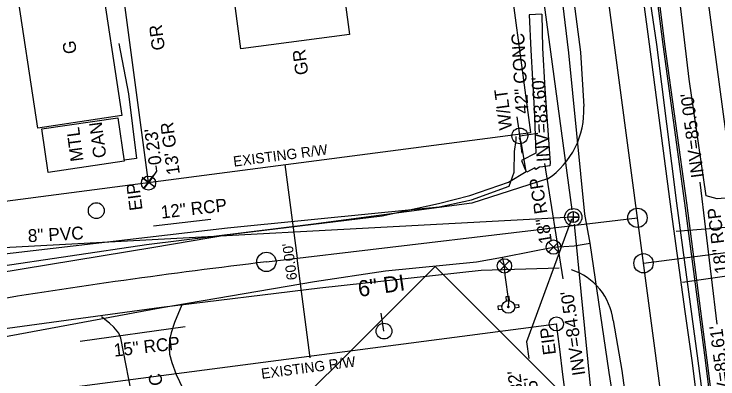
# Model space of a CAD drawing. Extents: x 2364404 to 2371833, y 798876 to 809754.
# Drawn here: x 2368549.4 to 2368767.9, y 805142.6 to 805255.9 of the extents above; entities that cross this region are included whole.
import ezdxf

# ---------------------------------------------------------------- set-up
doc = ezdxf.new("R2010")
doc.units = 0
for name, color, linetype in [('CTL Supplemental Horizontal and Vertical CELL', 7, 'Continuous'), ('Exist Building', 7, 'Continuous'), ('Exist Building Metal Canopy', 7, 'Continuous'), ('Exist Building Metal Canopy Text', 7, 'Continuous'), ('Exist Horizontal Alignment Point', 7, 'Continuous'), ('Exist Property Corner CELL', 7, 'Continuous'), ('Exist Property Iron Pin CELL', 7, 'Continuous'), ('Exist Property Iron Pin Text', 7, 'Continuous'), ('Exist Property Line', 7, 'Continuous'), ('Exist Property Line Leader', 7, 'Continuous'), ('Exist Property Line Text', 7, 'Continuous'), ('Exist Right of Way Line', 7, 'Continuous'), ('Exist Right of Way Line Text', 7, 'Continuous'), ('Exist Right of Way Width CELL', 7, 'Continuous'), ('Exist Roads EOP', 7, 'Continuous'), ('Exist Roads EOP Other', 7, 'Continuous'), ('Exist Roads EOP Other Text', 7, 'Continuous'), ('Exist Roads Soil', 7, 'Continuous'), ('Exist Roads Soil Text', 7, 'Continuous'), ('Exist Structure Minor Head and End Wall', 7, 'Continuous'), ('Exist Structure Minor Paved Ditch or Gutter', 7, 'Continuous'), ('Exist Structure Minor Paved Ditch or Gutter Text', 7, 'Continuous'), ('Exist Structure Minor Pipes RCP 12 Inch', 7, 'Continuous'), ('Exist Structure Minor Pipes RCP 12 Inch Text', 7, 'Continuous'), ('Exist Structure Minor Pipes RCP 15 Inch', 7, 'Continuous'), ('Exist Structure Minor Pipes RCP 15 Inch Text', 7, 'Continuous'), ('Exist Structure Minor Pipes RCP 18 Inch', 7, 'Continuous'), ('Exist Structure Minor Pipes RCP 18 Inch Invert', 7, 'Continuous'), ('Exist Structure Minor Pipes RCP 18 Inch Text', 7, 'Continuous'), ('Exist Utilities Gas UG Line SUE LOS B', 7, 'Continuous'), ('Exist Utilities Other Pole CELL', 7, 'Continuous'), ('Exist Utilities Power Joint Use Telephone CELL', 7, 'Continuous'), ('Exist Utilities Power Joint Use Telephone Text', 7, 'Continuous'), ('Exist Utilities Power Pole CELL', 7, 'Continuous'), ('Exist Utilities Sanitary Sewer Manhole CELL', 7, 'Continuous'), ('Exist Utilities Sanitary Sewer Manhole Leader', 7, 'Continuous'), ('Exist Utilities Sanitary Sewer UG Line', 7, 'Continuous'), ('Exist Utilities Sanitary Sewer UG Line Invert Elevation', 7, 'Continuous'), ('Exist Utilities Sanitary Sewer UG Line Text', 7, 'Continuous'), ('Exist Utilities Telephone UG Cable SUE LOS C', 7, 'Continuous'), ('Exist Utilities Telephone UG FO SUE LOS B', 7, 'Continuous'), ('Exist Utilities Telephone UG FO SUE LOS D', 7, 'Continuous'), ('Exist Utilities TV UG Cable SUE LOS B', 7, 'Continuous'), ('Exist Utilities Water Fire Hydrant CELL', 7, 'Continuous'), ('Exist Utilities Water UG Line SUE LOS B', 7, 'Continuous'), ('Exist Utilities Water UG Line SUE LOS B Text', 7, 'Continuous'), ('Exist Utilities Water Valve CELL', 7, 'Continuous'), ('Exist Vegetation Woods Line', 7, 'Continuous'), ('Prop Horizontal Alignment', 7, 'Continuous')]:
    doc.layers.add(name, color=color, linetype=linetype)

msp = doc.modelspace()

# ---------------------------------------------------------------- linework, layer by layer
at = {"layer": 'CTL Supplemental Horizontal and Vertical CELL'}
msp.add_lwpolyline([(2368613.25, 805110.74), (2368680.07, 805177.57), (2368747.01, 805110.63), (2368680.19, 805043.8)], close=True, dxfattribs=at)
at = {"layer": 'Exist Building'}
for points in [[(2368619.82, 805245.13), (2368611.58, 805307.07), (2368645.25, 805311.55), (2368653.48, 805249.6)], [(2368575.9, 805270.31), (2368582.8, 805224.48), (2368556.76, 805220.56), (2368549.85, 805266.39)]]:
    msp.add_lwpolyline(points, close=True, dxfattribs=at)
at = {"layer": 'Exist Building Metal Canopy'}
msp.add_lwpolyline([(2368558.02, 805220.28), (2368581.63, 805223.72), (2368583.6, 805210.22), (2368559.99, 805206.78)], close=True, dxfattribs=at)
at = {"layer": 'Exist Horizontal Alignment Point'}
for centre in [(2368742.91, 805192.66), (2368627.71, 805178.98), (2368744.78, 805178.54)]:
    msp.add_circle(centre, 3, dxfattribs=at)
at = {"layer": 'Exist Property Corner CELL'}
msp.add_line((2368591.07, 805203.68), (2368591.07, 805203.68), dxfattribs=at)
msp.add_lwpolyline([(2368593.05, 805202.16), (2368589.09, 805205.2), (2368591.07, 805203.68), (2368589.55, 805201.7), (2368592.59, 805205.66)], dxfattribs=at)
at = {"layer": 'Exist Property Iron Pin CELL'}
for centre, radius in [((2368591.1, 805203.45), 2.2), ((2368591.1, 805203.45), 0.0707), ((2368717.74, 805159.71), 2.2), ((2368717.74, 805159.71), 0.0707)]:
    msp.add_circle(centre, radius, dxfattribs=at)
at = {"layer": 'Exist Property Line'}
for p, q in [((2368591.07, 805203.68), (2368564.67, 805401.87)), ((2368591.1, 805203.45), (2368591.07, 805203.68))]:
    msp.add_line(p, q, dxfattribs=at)
at = {"layer": 'Exist Property Line Leader'}
msp.add_lwpolyline([(2368591.16, 805203.58), (2368593.68, 805207.11), (2368593.46, 805208.85)], dxfattribs=at)
at = {"layer": 'Exist Right of Way Line'}
for p, q in [((2368775.31, 805182), (2368677.07, 805918.45)), ((2368709.82, 805219.18), (2368666.17, 805546.44)), ((2368539.78, 805196.98), (2368709.82, 805219.18)), ((2368547.54, 805137.49), (2368717.74, 805159.71))]:
    msp.add_line(p, q, dxfattribs=at)
msp.add_arc((2362003.23, 804278.6), 6772.08, 3.19565, 7.475854, dxfattribs=at)
at = {"layer": 'Exist Right of Way Width CELL'}
for p in [(2368633.39, 805209.23), (2368641.29, 805149.18)]:
    msp.add_line(p, (2368637.22, 805180.11), dxfattribs=at)
at = {"layer": 'Exist Roads EOP'}
for points in [[(2368730.43, 805368.07), (2368733.24, 805346.4), (2368739.94, 805296.17), (2368746.54, 805246.57), (2368753.34, 805194.52)], [(2368709.62, 805365.43), (2368712.25, 805343.4), (2368718.85, 805293.3), (2368725.23, 805244.1), (2368726.25, 805227.2)], [(2368715.03, 805204.73), (2368691.51, 805197.21), (2368642.37, 805190.73), (2368590.44, 805184.3), (2368542.95, 805177.22), (2368522.46, 805172.73), (2368494.79, 805165.4), (2368470.9, 805155.66), (2368449.08, 805143.97)], [(2368753.34, 805194.52), (2368757.58, 805163.57), (2368759.76, 805148.3), (2368766.07, 805097.93), (2368772.06, 805048.58), (2368777.97, 804998.5), (2368781.89, 804965.17), (2368784.01, 804961.14), (2368784.96, 804949.71), (2368787.06, 804927.31), (2368785.87, 804922.53), (2368787.69, 804899.62), (2368792.27, 804850.59), (2368796.09, 804799.91)], [(2368718.61, 805177.06), (2368694.39, 805176.25), (2368644.25, 805170.84), (2368595.13, 805164.82), (2368544.99, 805157.93), (2368526.55, 805153.93), (2368501.08, 805147.01), (2368480.44, 805138.25), (2368459.5, 805127.08)], [(2368735.38, 805160.77), (2368738.1, 805145.25), (2368744.78, 805095.56), (2368750.88, 805045.92), (2368756.64, 804996.46), (2368762, 804947.56), (2368766.63, 804898.17), (2368765.7, 804895.17), (2368767.73, 804872.42), (2368768.67, 804870.88), (2368770.89, 804849.51), (2368774.62, 804798.63)]]:
    msp.add_lwpolyline(points, dxfattribs=at)
for centre, radius, start, end in [((2368700.57, 805225.99), 25.71, 304.2222, 2.6824), ((2368716.55, 805158.49), 18.96, 6.9121, 71.7983)]:
    msp.add_arc(centre, radius, start, end, dxfattribs=at)
at = {"layer": 'Exist Roads EOP Other'}
for points in [[(2368581.89, 805246.82), (2368584.93, 805231.16), (2368587.41, 805211.11), (2368583.55, 805210.54)], [(2368601.41, 805165.64), (2368599.16, 805160.12), (2368598.16, 805156.94), (2368597.64, 805154.78), (2368597.49, 805152.23), (2368597.64, 805150.34), (2368598.31, 805147.7), (2368599.74, 805144.01), (2368601.73, 805139.67), (2368604.63, 805134.64), (2368607.83, 805130.25), (2368611.87, 805126.21), (2368615.43, 805123.46), (2368616.99, 805112.29), (2368606.97, 805110.98), (2368607.22, 805108.63)], [(2368577.45, 805104.85), (2368577.4, 805105.23), (2368584, 805126.47), (2368586.54, 805134.62), (2368582.51, 805155.28), (2368581.88, 805156.83), (2368580.38, 805158.75), (2368579, 805159.96), (2368576.48, 805161.89)]]:
    msp.add_lwpolyline(points, dxfattribs=at)
at = {"layer": 'Exist Roads Soil'}
for points in [[(2368754.89, 805188.51), (2368859.43, 805196.93), (2368909.17, 805199.51), (2368933.97, 805203.52)], [(2368756.91, 805172.65), (2368808.47, 805180.05), (2368861.44, 805185.73), (2368910.21, 805188.11), (2368936.33, 805191.87)]]:
    msp.add_lwpolyline(points, dxfattribs=at)
at = {"layer": 'Exist Structure Minor Head and End Wall'}
msp.add_lwpolyline([(2368715.7, 805208.78), (2368713.53, 805208.51), (2368712.49, 805208.39), (2368711.34, 805207.68)], dxfattribs=at)
at = {"layer": 'Exist Structure Minor Paved Ditch or Gutter'}
for points in [[(2368713.19, 805255.89), (2368711.28, 805255.79), (2368709.29, 805255.68), (2368709.82, 805244.77), (2368710.83, 805226.55), (2368711.31, 805212.79), (2368706.9, 805210.48), (2368707.83, 805208.24)], [(2368713.19, 805255.89), (2368713.43, 805245.35), (2368714.17, 805232.72), (2368715.82, 805209.71), (2368715.7, 805208.78)], [(2368711.34, 805207.68), (2368711.06, 805208.22), (2368708.57, 805206.86), (2368707.83, 805208.24)]]:
    msp.add_lwpolyline(points, dxfattribs=at)
at = {"layer": 'Exist Structure Minor Pipes RCP 12 Inch'}
msp.add_line((2368592.69, 805190.21), (2368610.45, 805192.25), dxfattribs=at)
at = {"layer": 'Exist Structure Minor Pipes RCP 15 Inch'}
msp.add_line((2368569.9, 805154.38), (2368602.52, 805158.94), dxfattribs=at)
at = {"layer": 'Exist Structure Minor Pipes RCP 18 Inch'}
for p, q in [((2368719.88, 805173.75), (2368714.2, 805209.52)), ((2368762.25, 805203.73), (2368767.59, 805159.59))]:
    msp.add_line(p, q, dxfattribs=at)
at = {"layer": 'Exist Utilities Gas UG Line SUE LOS B'}
msp.add_lwpolyline([(2368814.76, 804500.85), (2368812.34, 804551.12), (2368810.14, 804601.02), (2368806.42, 804651.13), (2368803.77, 804705.63), (2368802.49, 804726.49), (2368801.07, 804750.47), (2368797.64, 804800.03), (2368793.85, 804850.92), (2368791.5, 804871.49), (2368789.6, 804899.79), (2368785, 804949.57), (2368780.12, 804998.74), (2368774.71, 805052.37), (2368768.33, 805097.97), (2368761.77, 805148.27), (2368755.16, 805197.19), (2368748.9, 805246.48), (2368741.59, 805296.11)], dxfattribs=at)
at = {"layer": 'Exist Utilities Other Pole CELL'}
msp.add_circle((2368574.89, 805194.9), 2.46, dxfattribs=at)
at = {"layer": 'Exist Utilities Power Joint Use Telephone CELL'}
msp.add_line((2368706.39, 805218.11), (2368706.39, 805218.11), dxfattribs=at)
msp.add_lwpolyline([(2368705.51, 805223.98), (2368707.15, 805212.76), (2368706.37, 805218.11), (2368711.95, 805218.94)], dxfattribs=at)
msp.add_circle((2368706.4, 805218.11), 2.45, dxfattribs=at)
at = {"layer": 'Exist Utilities Power Pole CELL'}
for q in [(2368663.39, 805163.05), (2368664.21, 805157.48)]:
    msp.add_line((2368664.21, 805157.48), q, dxfattribs=at)
msp.add_circle((2368664.21, 805157.48), 2.45, dxfattribs=at)
at = {"layer": 'Exist Utilities Sanitary Sewer Manhole CELL'}
msp.add_lwpolyline([(2368723, 805194.58), (2368723, 805191.16), (2368723, 805192.87), (2368724.71, 805192.87), (2368721.29, 805192.87)], dxfattribs=at)
for radius in [2.69, 1.71]:
    msp.add_circle((2368723, 805192.87), radius, dxfattribs=at)
at = {"layer": 'Exist Utilities Sanitary Sewer Manhole Leader'}
msp.add_lwpolyline([(2368722.44, 805192.24), (2368708.49, 805154.15), (2368709.17, 805148.95)], dxfattribs=at)
at = {"layer": 'Exist Utilities Sanitary Sewer UG Line'}
for p, q in [((2368722.65, 805195.17), (2368677.41, 805529.58)), ((2368720.83, 805192.78), (2368512.64, 805181.48)), ((2368723.31, 805190.69), (2368757.51, 804845.61))]:
    msp.add_line(p, q, dxfattribs=at)
at = {"layer": 'Exist Utilities Telephone UG Cable SUE LOS C'}
msp.add_lwpolyline([(2368449.69, 805143.35), (2368494.89, 805163.94), (2368543.62, 805175.52), (2368592.77, 805183.59), (2368615.94, 805187.46), (2368663.62, 805193.23), (2368681.11, 805197.1), (2368690.91, 805199.58), (2368702.89, 805203.72), (2368708.38, 805207.1), (2368706.81, 805216.26), (2368706.22, 805217.54)], dxfattribs=at)
at = {"layer": 'Exist Utilities Telephone UG FO SUE LOS B'}
msp.add_lwpolyline([(2368817.18, 804500.76), (2368814.95, 804551.1), (2368812.43, 804601.12), (2368810.88, 804650.73), (2368806.7, 804700.01), (2368805.04, 804726.35), (2368803.68, 804750.52), (2368800.08, 804799.96), (2368799.81, 804802.74), (2368796.5, 804850.88), (2368794.93, 804871.64), (2368792.81, 804899.86), (2368788.56, 804950.12), (2368782.71, 804998.99), (2368776.26, 805051.21), (2368770.25, 805097.99), (2368763.99, 805148.49), (2368757.58, 805197.26), (2368750.84, 805246.54), (2368744.51, 805296.52)], dxfattribs=at)
at = {"layer": 'Exist Utilities Telephone UG FO SUE LOS D'}
msp.add_lwpolyline([(2368818.3, 804481.26), (2368817.77, 804500.78), (2368815.52, 804551.12), (2368813.31, 804601.12), (2368811.43, 804650.79), (2368807.12, 804700.05), (2368805.56, 804726.4), (2368804.19, 804750.57), (2368800.33, 804799.98), (2368800.02, 804802.77), (2368796.98, 804850.91), (2368795.51, 804871.68), (2368793.27, 804899.89), (2368789.2, 804950.16), (2368783.24, 804999.05), (2368776.8, 805051.24), (2368770.83, 805098.05), (2368764.6, 805148.46), (2368758.2, 805197.31), (2368751.39, 805246.59), (2368745.15, 805296.53)], dxfattribs=at)
at = {"layer": 'Exist Utilities TV UG Cable SUE LOS B'}
msp.add_lwpolyline([(2368448.24, 805146.99), (2368493.2, 805168.45), (2368538.17, 805180.4), (2368542.79, 805181.04), (2368615.67, 805189.56), (2368663.47, 805194.36), (2368681.36, 805196.12), (2368691.37, 805198.29), (2368703.03, 805202.45), (2368704.62, 805206.8), (2368704.7, 805213.28), (2368705.25, 805216.78), (2368705.29, 805217.9)], dxfattribs=at)
at = {"layer": 'Exist Utilities Water Fire Hydrant CELL'}
msp.add_line((2368702.83, 805164.99), (2368702.83, 805164.99), dxfattribs=at)
for points in [[(2368703.16, 805166.94), (2368703.05, 805168.22), (2368702.03, 805168.13), (2368702.14, 805166.85)], [(2368700.88, 805165.33), (2368699.59, 805165.21), (2368699.69, 805164.19), (2368700.99, 805164.31)], [(2368704.68, 805165.67), (2368705.97, 805165.79), (2368706.06, 805164.77), (2368704.75, 805164.65)]]:
    msp.add_lwpolyline(points, dxfattribs=at)
for radius in [1.98, 0.243]:
    msp.add_circle((2368702.83, 805164.99), radius, dxfattribs=at)
at = {"layer": 'Exist Utilities Water UG Line SUE LOS B'}
for points in [[(2368766.48, 804848.84), (2368762.16, 804897.33), (2368760.87, 804914.96), (2368758.99, 804933.04), (2368757.83, 804946.83), (2368753.42, 804996.06), (2368751.33, 805026.16), (2368748.05, 805045.41), (2368741.67, 805094.72), (2368740.94, 805101.54), (2368734.11, 805144.64), (2368728.26, 805184.75), (2368726.53, 805193.75), (2368721.63, 805243.92), (2368715.69, 805292.83)], [(2368461.04, 805125.67), (2368500.33, 805144.42), (2368545.07, 805155.49), (2368594.73, 805164.68), (2368642.68, 805172.93), (2368664.67, 805176.15), (2368692.97, 805178.96), (2368701.01, 805180.4), (2368710.42, 805182.32), (2368715.68, 805183.29), (2368716.84, 805183.57), (2368723.31, 805183.98), (2368728.26, 805184.75)], [(2368702.83, 805164.99), (2368702.94, 805166.78), (2368701.87, 805174.9), (2368701.61, 805177.74), (2368701.01, 805180.4)]]:
    msp.add_lwpolyline(points, dxfattribs=at)
at = {"layer": 'Exist Utilities Water Valve CELL'}
for points in [[(2368718.41, 805185.15), (2368715.26, 805182), (2368716.84, 805183.57), (2368718.41, 805182), (2368715.26, 805185.15)], [(2368703.19, 805179.32), (2368700.04, 805176.17), (2368701.61, 805177.74), (2368703.19, 805176.17), (2368700.04, 805179.32)]]:
    msp.add_lwpolyline(points, dxfattribs=at)
for centre in [(2368716.84, 805183.57), (2368701.61, 805177.74)]:
    msp.add_circle(centre, 2.23, dxfattribs=at)
at = {"layer": 'Exist Vegetation Woods Line'}
msp.add_lwpolyline([(2368830.95, 805258.99), (2368832.32, 805244.94), (2368855.22, 805214.35), (2368851.72, 805210.88), (2368836.91, 805204.71), (2368817.37, 805202.65), (2368779.07, 805199.47), (2368767.63, 805198.53), (2368764.26, 805199.44), (2368758.97, 805235.69), (2368752.22, 805292.61)], dxfattribs=at)
at = {"layer": 'Prop Horizontal Alignment'}
for p, q in [((2368753.14, 805115.37), (2368647.33, 805914.51)), ((2368627.71, 805178.98), (2368742.91, 805192.66)), ((2368744.78, 805178.54), (2368772.76, 805182.25))]:
    msp.add_line(p, q, dxfattribs=at)
msp.add_arc((2368866.36, 803168.99), 2024.1, 96.77094, 99.29613, dxfattribs=at)

# ---------------------------------------------------------------- texts
at = {"layer": 'Exist Building Metal Canopy Text'}
for s, p in [('G', (2368568.84, 805243.82)), ('CAN', (2368578.05, 805211.5)), ('MTL', (2368570.93, 805210.41))]:
    msp.add_text(s, height=4, rotation=97.4798, dxfattribs=at).set_placement(p)
at = {"layer": 'Exist Property Iron Pin Text'}
for p in [(2368589.27, 805195.17), (2368717.65, 805150.34)]:
    msp.add_text('EIP', height=4, rotation=97.4798, dxfattribs=at).set_placement(p)
at = {"layer": 'Exist Property Line Text'}
msp.add_text("0.23'", height=4, rotation=97.4798, dxfattribs=at).set_placement((2368595.21, 805209.32))
at = {"layer": 'Exist Right of Way Line Text'}
for p in [(2368617.63, 805208.53), (2368626.3, 805142.63)]:
    msp.add_text('EXISTING R/W', height=3.2, rotation=7.4944, dxfattribs=at).set_placement(p)
at = {"layer": 'Exist Right of Way Width CELL'}
msp.add_text("60.00'", height=3.2, rotation=97.4944, dxfattribs=at).set_placement((2368637.28, 805173.52))
at = {"layer": 'Exist Roads EOP Other Text'}
msp.add_text("14' CONC", height=4, rotation=97.4798, dxfattribs=at).set_placement((2368598.16, 805120.59))
at = {"layer": 'Exist Roads Soil Text'}
for s, p in [('GR', (2368596.24, 805244.94)), ('GR', (2368640.76, 805237.28)), ("13' GR", (2368600.85, 805206.29))]:
    msp.add_text(s, height=4, rotation=97.4798, dxfattribs=at).set_placement(p)
at = {"layer": 'Exist Structure Minor Paved Ditch or Gutter Text'}
msp.add_text('42" CONC', height=4, rotation=93.1605, dxfattribs=at).set_placement((2368709.1, 805225.1))
at = {"layer": 'Exist Structure Minor Pipes RCP 12 Inch Text'}
msp.add_text('12" RCP', height=4, rotation=6.5514, dxfattribs=at).set_placement((2368595.16, 805192.4))
at = {"layer": 'Exist Structure Minor Pipes RCP 15 Inch Text'}
msp.add_text('15" RCP', height=4, rotation=6.5172, dxfattribs=at).set_placement((2368580.53, 805149.52))
at = {"layer": 'Exist Structure Minor Pipes RCP 18 Inch Invert'}
for s, rotation, p in [("INV=83.60'", 93.7355, (2368715.69, 805210.13)), ("INV=85.00'", 97.4798, (2368763.62, 805205.33)), ("INV=84.50'", 98.3924, (2368726.76, 805143.96)), ("INV=85.61'", 97.4798, (2368772.6, 805133.21))]:
    msp.add_text(s, height=4, rotation=rotation, dxfattribs=at).set_placement(p)
at = {"layer": 'Exist Structure Minor Pipes RCP 18 Inch Text'}
for rotation, p in [(99.027, (2368716.44, 805184.96)), (96.9267, (2368771.01, 805175.53))]:
    msp.add_text('18" RCP', height=4, rotation=rotation, dxfattribs=at).set_placement(p)
at = {"layer": 'Exist Utilities Power Joint Use Telephone Text'}
msp.add_text('W/LT', height=4, rotation=97.4798, dxfattribs=at).set_placement((2368704.04, 805220.22))
at = {"layer": 'Exist Utilities Sanitary Sewer UG Line Invert Elevation'}
for s, p in [("INV IN(W)=77.82'", (2368711.91, 805103.88)), ("INV OUT=76.45'", (2368716.6, 805104.5))]:
    msp.add_text(s, height=4, rotation=97.4798, dxfattribs=at).set_placement(p)
at = {"layer": 'Exist Utilities Sanitary Sewer UG Line Text'}
msp.add_text('8" PVC', height=4, rotation=3.1065, dxfattribs=at).set_placement((2368553.75, 805185.08))
at = {"layer": 'Exist Utilities Water UG Line SUE LOS B Text'}
msp.add_text('6" DI', height=5, rotation=8.3233, dxfattribs=at).set_placement((2368656.51, 805168.08))

doc.saveas('drawing.dxf')
